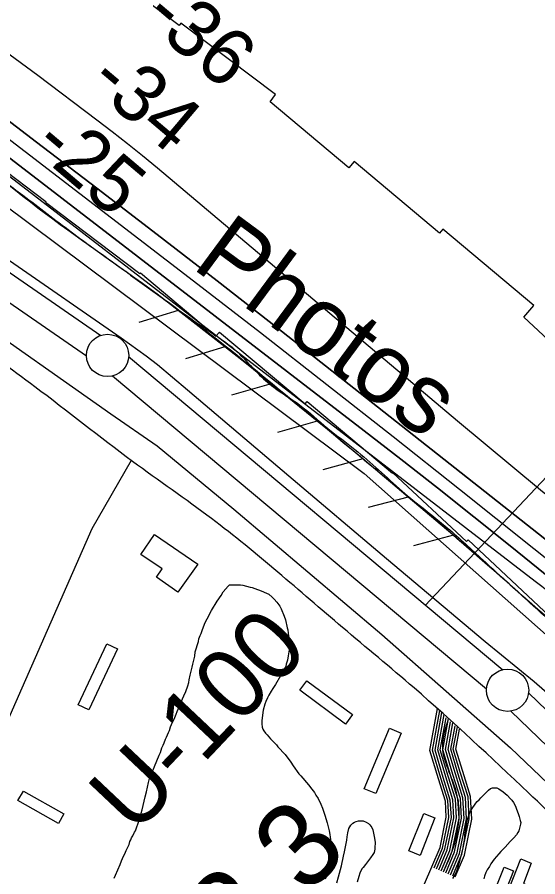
# Model space of a CAD drawing. Extents: x 3887375 to 3925618, y 296674 to 322633.
# Drawn here: x 3893221 to 3893837, y 310800 to 311816 of the extents above; entities that cross this region are included whole.
import ezdxf

# ---------------------------------------------------------------- set-up
doc = ezdxf.new("R2010")
doc.units = 0
for name, color, linetype in [('V-BLDG-OTLN', 7, 'Continuous'), ('V-LEVE-TOET', 7, 'Continuous'), ('V-RIVR-EDGE', 7, 'Continuous'), ('V-RIVR-IDEN', 7, 'Continuous'), ('V-RIVR-RANG', 7, 'Continuous'), ('V-RIVR-RANG-IDEN', 7, 'Continuous'), ('V-ROAD-CNTR', 7, 'Continuous'), ('V-RRAP-FSHR', 7, 'Continuous'), ('V-RRAP-RVMT', 7, 'Continuous'), ('V-SITE-VEGE', 7, 'Continuous'), ('V-SURV-IDEN', 7, 'Continuous'), ('V-SURV-LINE', 7, 'Continuous'), ('V-TOPO-DPTH', 7, 'Continuous'), ('V-TOPO-MINR', 7, 'Continuous')]:
    doc.layers.add(name, color=color, linetype=linetype)

msp = doc.modelspace()

# ---------------------------------------------------------------- linework, layer by layer
at = {"layer": 'V-BLDG-OTLN'}
for points in [[(3893434.7, 311169.9), (3893411.4, 311136.8), (3893385.8, 311154.3), (3893392.6, 311164.2), (3893367.5, 311181.3), (3893383.7, 311204.9)], [(3893293.5, 311003.3), (3893327.2, 311075.6), (3893339.7, 311069.8), (3893306, 310997.5)], [(3893563.7, 311032), (3893617.7, 310992), (3893609.4, 310980.8), (3893555.4, 311020.9)], [(3893631.5, 310904.3), (3893661.4, 310975.8), (3893675.2, 310970.1), (3893645.3, 310898.5)], [(3893228.6, 310901.5), (3893276.6, 310874.7), (3893270.3, 310863.3), (3893222.1, 310890.2)], [(3893684.4, 310830.7), (3893701.8, 310875), (3893715.1, 310869.8), (3893697.7, 310825.5)], [(3893802.8, 310786.4), (3893816.5, 310821.3), (3893829, 310816.4), (3893819.6, 310792.4), (3893836, 310786), (3893822.3, 310751.1), (3893783.8, 310766.2), (3893784.9, 310769.2), (3893780.8, 310770.8), (3893796.8, 310811.7), (3893807.9, 310807.3), (3893800.1, 310787.3)]]:
    msp.add_lwpolyline(points, close=True, dxfattribs=at)
at = {"layer": 'V-LEVE-TOET'}
for points in [[(3891470.8, 312662.9), (3891560.5, 312611), (3891672.7, 312538.9), (3891789.1, 312457.1), (3891908.4, 312364.3), (3891989.9, 312296.2), (3892058, 312244), (3892194.9, 312144.7), (3892319.5, 312061.8), (3892457.4, 311963.5), (3892587.1, 311868.4), (3892728.2, 311772.2), (3892868.4, 311677.2), (3892941.8, 311626.8), (3893041.8, 311554.8), (3893157.2, 311470.6), (3893331.9, 311347.7), (3893386.7, 311309.8), (3893477.3, 311234.7), (3893652.2, 311086.7), (3893804.3, 310952.6), (3893919.1, 310842.9), (3893996.6, 310762)], [(3894071.7, 310798.1), (3893995, 310874), (3893912.3, 310959), (3893872.1, 310996.1), (3893832.5, 311030.6), (3893774.5, 311077.9), (3893657.9, 311176), (3893542.3, 311273.8), (3893422.7, 311375.7), (3893387.3, 311405.3), (3893373.9, 311415.9), (3893344.1, 311437), (3893212.3, 311528.4), (3893105.6, 311601.1), (3893018.9, 311660.4), (3892922.8, 311726.2), (3892811.5, 311805.6), (3892712.4, 311874.2), (3892583.8, 311964.6), (3892514, 312012.1), (3892413, 312080.3), (3892325.5, 312142.1), (3892225.6, 312211.9), (3892134.6, 312277.7)]]:
    msp.add_lwpolyline(points, dxfattribs=at)
at = {"layer": 'V-RIVR-EDGE'}
msp.add_spline([(3891468, 312834), (3891487, 312822.1), (3891534, 312792.8), (3891594.1, 312753.8), (3891650.4, 312718.7), (3891687.2, 312694.8), (3891715.8, 312678.7), (3891776, 312641.2), (3891829.3, 312607), (3891872.4, 312576.3), (3891897.6, 312554.9), (3891920.4, 312540.3), (3891948.5, 312515.9), (3892002.8, 312474.5), (3892042.1, 312440.4), (3892073.6, 312415.6), (3892102.2, 312395.6), (3892133.2, 312371.2), (3892200.1, 312321.5), (3892242.8, 312292.8), (3892291.7, 312258.2), (3892341.7, 312219.2), (3892369.3, 312198.3), (3892390.1, 312181.2), (3892413.9, 312163.2), (3892453.6, 312136.4), (3892487.1, 312113.5), (3892522, 312087.6), (3892555, 312065.2), (3892591.3, 312042.3), (3892628.2, 312016), (3892662.1, 311994.1), (3892686.8, 311979.9), (3892764.9, 311931.2), (3892805.1, 311902.9), (3892836.2, 311880.5), (3892877.9, 311852.7), (3892924.4, 311821.5), (3892965.1, 311793.2), (3893024.8, 311754.2), (3893079.1, 311715.7), (3893108.1, 311694.3), (3893146.4, 311668.9), (3893184.7, 311638.7), (3893227.9, 311606.1), (3893285.1, 311562.7), (3893338.9, 311523.7), (3893381.5, 311493), (3893441.7, 311449.7), (3893482.4, 311420), (3893505.6, 311395.6), (3893524.5, 311379.1), (3893555.1, 311358.1), (3893588.5, 311330.3), (3893620.5, 311305.5), (3893676.2, 311256.3), (3893730, 311212.5), (3893771.7, 311175), (3893804.2, 311145.3), (3893965, 311005.5), (3893991.7, 310979.2), (3894015.4, 310950.5), (3894041.1, 310924.2), (3894068.7, 310897.9)], degree=3, dxfattribs=at)
at = {"layer": 'V-RIVR-RANG'}
msp.add_line((3893703.6, 311120.8), (3894087.3, 311528.7), dxfattribs=at)
at = {"layer": 'V-ROAD-CNTR'}
for points in [[(3893356, 311292.5), (3893309.4, 311211.4), (3893009.9, 310529.6), (3892945.4, 310380.2), (3892922, 310331.5)], [(3893711.4, 310811.9), (3893721.1, 310834.9), (3893728.5, 310870.6), (3893727.4, 310889.7), (3893719.2, 310915.8), (3893709.1, 310949.6), (3893718.2, 310999.1)], [(3893714.1, 310810.8), (3893724, 310834), (3893731.5, 310870.4), (3893730.4, 310890.2), (3893722, 310916.7), (3893712.2, 310949.7), (3893720.8, 310996.8)], [(3893716.9, 310809.6), (3893726.9, 310833.1), (3893734.5, 310870.2), (3893733.3, 310890.7), (3893724.9, 310917.6), (3893715.3, 310949.9), (3893723.4, 310994.5)], [(3893719.6, 310808.4), (3893729.7, 310832.2), (3893737.6, 310870), (3893736.3, 310891.3), (3893727.8, 310918.5), (3893718.4, 310950.1), (3893726.1, 310992.1)], [(3893722.4, 310807.2), (3893732.6, 310831.3), (3893740.6, 310869.7), (3893739.3, 310891.8), (3893730.7, 310919.3), (3893721.4, 310950.2), (3893728.3, 310988)], [(3893725.2, 310806.1), (3893735.5, 310830.4), (3893743.6, 310869.5), (3893742.3, 310892.4), (3893733.5, 310920.2), (3893724.5, 310950.4), (3893731.3, 310987.4)], [(3893727.9, 310804.9), (3893738.4, 310829.5), (3893746.6, 310869.3), (3893745.2, 310892.9), (3893736.4, 310921.1), (3893727.6, 310950.6), (3893733.6, 310983.3)], [(3893730.7, 310803.7), (3893741.3, 310828.6), (3893749.6, 310869.1), (3893748.2, 310893.5), (3893739.3, 310922), (3893730.7, 310950.7), (3893736.4, 310982.1)], [(3893733.4, 310802.5), (3893744.1, 310827.7), (3893752.6, 310868.8), (3893751.2, 310894), (3893742.1, 310922.8), (3893733.8, 310950.9), (3893738.9, 310978.7)], [(3893736.2, 310801.4), (3893747, 310826.8), (3893755.7, 310868.6), (3893754.2, 310894.6), (3893745, 310923.7), (3893736.8, 310951.1), (3893741.7, 310977.6)], [(3893739, 310800.2), (3893749.9, 310825.9), (3893758.7, 310868.4), (3893757.1, 310895.1), (3893747.9, 310924.6), (3893739.9, 310951.2), (3893744.2, 310974.7)], [(3893392.7, 310052.4), (3893480.7, 310276.5), (3893711.4, 310812)]]:
    msp.add_lwpolyline(points, dxfattribs=at)
for points in [[(3894576, 310208.7), (3894524.6, 310266.1), (3894475.4, 310313.3), (3894398.6, 310375.7), (3894197, 310537.3), (3894124.2, 310601.6), (3894066.7, 310655), (3893990.4, 310736.8), (3893825.7, 310899.4), (3893690.4, 311023.5), (3893605.9, 311094.9), (3893451.1, 311223.6), (3893357.6, 311291.3), (3893242.2, 311379.6), (3893068.8, 311500.7)], [(3893725.2, 310806.1), (3893735.5, 310830.4), (3893743.6, 310869.5), (3893742.3, 310892.4), (3893733.5, 310920.2), (3893724.5, 310950.4), (3893731.3, 310987.4)]]:
    msp.add_spline(points, degree=3, dxfattribs=at)
at = {"layer": 'V-RRAP-FSHR'}
for p, q in [((3893411.8, 311469.8), (3893365.1, 311455.6)), ((3893466.9, 311426.6), (3893420.1, 311412.4)), ((3893521.6, 311382.9), (3893474.6, 311369.5)), ((3893575.9, 311338.8), (3893529, 311325.4)), ((3893629.8, 311294.2), (3893582.7, 311281.3)), ((3893683.5, 311249.2), (3893636.2, 311236.8)), ((3893736.9, 311203.9), (3893689.6, 311191.5))]:
    msp.add_line(p, q, dxfattribs=at)
for points in [[(3891468.4, 312810.1), (3891592.1, 312735.5), (3892299.9, 312230.2), (3893039.2, 311719.3), (3893631.6, 311277.1), (3894117.7, 310846), (3894636.9, 310371.6), (3895242, 309786.8), (3895348.8, 309658.3), (3895604.3, 309398.3), (3896430.2, 308555.1), (3897023.9, 307973.7), (3897641.6, 307335.1), (3898033.6, 306930.9), (3898562.2, 306317.9), (3899280.4, 305434.2), (3899629.7, 304981.5), (3900046.2, 304414.8), (3900422.7, 303959.4), (3901188.8, 303011.8), (3901775.8, 302279.8)], [(3893411.8, 311469.8), (3893395.6, 311482.5), (3893355.4, 311511.2)], [(3893466.9, 311426.6), (3893411.8, 311469.8)], [(3893521.6, 311382.9), (3893492.5, 311406.5), (3893466.9, 311426.6)], [(3893575.9, 311338.8), (3893521.6, 311382.9)], [(3893629.8, 311294.2), (3893588.1, 311328.9), (3893575.9, 311338.8)], [(3893683.5, 311249.2), (3893662.5, 311266.9), (3893629.8, 311294.2)], [(3893736.8, 311203.9), (3893736.4, 311204.3), (3893683.5, 311249.2)], [(3893779.1, 311167.3), (3893777.3, 311168.8), (3893736.8, 311203.9)]]:
    msp.add_lwpolyline(points, dxfattribs=at)
msp.add_spline([(3894693.6, 310343.5), (3894636.2, 310402), (3894583.9, 310450.3), (3894539.3, 310488.1), (3894475.2, 310544.7), (3894335.3, 310653.9), (3894244, 310732.3), (3894177.9, 310791.3), (3894063.4, 310901.7), (3893962.9, 310997.6), (3893817.8, 311132.8), (3893736.4, 311204.3), (3893588.1, 311328.9), (3893395.6, 311482.5), (3893254.9, 311584), (3893114.8, 311697.6)], degree=3, dxfattribs=at)
at = {"layer": 'V-RRAP-RVMT'}
for p, q in [((3893412.8, 311806.7), (3893307.4, 311886.3)), ((3893414.9, 311809.5), (3893412.8, 311806.7)), ((3893526.6, 311725.1), (3893414.9, 311809.5)), ((3893520.2, 311716.6), (3893526.6, 311725.1)), ((3893613.2, 311638.5), (3893520.2, 311716.6)), ((3893156.4, 311673.3), (3893255.3, 311598.5)), ((3893619.5, 311645.9), (3893613.2, 311638.5)), ((3893720.6, 311561), (3893619.5, 311645.9)), ((3893255.3, 311598.5), (3893254.7, 311597.8)), ((3893254.7, 311597.8), (3893366.4, 311513.4)), ((3893724.5, 311565.7), (3893720.6, 311561)), ((3893831.8, 311475.7), (3893724.5, 311565.7)), ((3893366.4, 311513.4), (3893367, 311514.2)), ((3893367, 311514.2), (3893456.3, 311439.2)), ((3893820.1, 311461.7), (3893831.8, 311475.7)), ((3893910.5, 311377.1), (3893820.1, 311461.7)), ((3893456.3, 311439.2), (3893460.6, 311444.2)), ((3893460.6, 311444.2), (3893561.7, 311359.3)), ((3893561.7, 311359.3), (3893564.1, 311362.2)), ((3893564.1, 311362.2), (3893665.1, 311277.4)), ((3893665.1, 311277.4), (3893665.5, 311277.8)), ((3893665.5, 311277.8), (3893752.3, 311196.5)), ((3893752.3, 311196.5), (3893754.3, 311198.7)), ((3893754.3, 311198.7), (3893850.6, 311108.5))]:
    msp.add_line(p, q, dxfattribs=at)
at = {"layer": 'V-SITE-VEGE'}
for points in [[(3893390.6, 310947.1), (3893392.4, 310952.6), (3893393.7, 310955.8), (3893395, 310958.5), (3893396.8, 310963), (3893397.9, 310965.1), (3893400, 310970.7), (3893401.3, 310973), (3893402.6, 310977.5), (3893404.9, 310982.8), (3893406.7, 310986.6), (3893409.1, 310992.4), (3893410.6, 310995.6), (3893416.9, 311010.4), (3893418.2, 311014.1), (3893420.5, 311019.2), (3893422.9, 311025.8), (3893424.1, 311030), (3893424.6, 311032.9), (3893425.9, 311038.7), (3893428.3, 311048), (3893429, 311051.7), (3893431.3, 311061), (3893431.8, 311066), (3893433.1, 311070.8), (3893433.9, 311073.7), (3893435.5, 311078.4), (3893436.2, 311081.4), (3893437.5, 311085.3), (3893438.6, 311087.7), (3893440.4, 311092.7), (3893442.5, 311097.8), (3893443.2, 311099.9), (3893445.8, 311105.2), (3893447.7, 311108.7), (3893449, 311111.3), (3893451.1, 311115), (3893457.6, 311126.2), (3893462.3, 311132.8), (3893464.9, 311137), (3893470.7, 311143.9), (3893472.3, 311145.3), (3893485.2, 311145.4), (3893488.1, 311145.1), (3893496.6, 311142.8), (3893499, 311142.3), (3893502.2, 311141.2), (3893509.9, 311138.4), (3893516.2, 311135.5), (3893518.9, 311134.2), (3893522.8, 311130.8), (3893525, 311128.4), (3893528.4, 311125), (3893531.6, 311120), (3893533.5, 311116.9), (3893537, 311108.2), (3893538.4, 311104), (3893540.3, 311094.7), (3893541.1, 311092.1), (3893541.6, 311088.1), (3893542.2, 311085.2), (3893542.7, 311081), (3893542.7, 311078.6), (3893543, 311075.4), (3893542.8, 311071.2), (3893542.8, 311068.6), (3893541.8, 311061.4), (3893540.8, 311056.1), (3893539.2, 311051.6), (3893538.7, 311049), (3893537.1, 311046.3), (3893534.3, 311041), (3893532.7, 311037.9), (3893526.7, 311027.5), (3893523.6, 311022.7), (3893521.5, 311019.8), (3893518.6, 311014.8), (3893517, 311011.6), (3893515.2, 311007.3), (3893514.2, 311004.4), (3893512.1, 310997), (3893510.3, 310984.9), (3893510.3, 310981.2), (3893510.9, 310977.2), (3893511.7, 310974.6), (3893513, 310972.7), (3893514.9, 310969.8), (3893516.8, 310968), (3893520.8, 310963.3), (3893524.5, 310959.3), (3893527.7, 310956.2), (3893529.6, 310953.8), (3893538.1, 310944.9), (3893544.7, 310935.7), (3893547.4, 310931.5), (3893554.1, 310922), (3893556.5, 310919.4), (3893565.5, 310908.8), (3893569.5, 310903.6)], [(3893336.1, 310798.5), (3893337.4, 310801.9), (3893343.1, 310814.6), (3893344.7, 310819.1), (3893347, 310824.4), (3893348.6, 310827.4), (3893350.1, 310831.3), (3893353.5, 310838.5), (3893354.5, 310841.9), (3893355.6, 310843.8), (3893356.6, 310846.2), (3893358.2, 310848.6), (3893359.8, 310852.8), (3893361.3, 310854.7), (3893362.4, 310858.1), (3893364.5, 310863.4), (3893369.1, 310879.5), (3893372.7, 310894.9), (3893374.3, 310900.5), (3893375.3, 310906), (3893376.6, 310911.6), (3893377.8, 310916.3), (3893379.4, 310920.8), (3893380.4, 310923.5), (3893382.5, 310927.5), (3893383.8, 310930.6), (3893389, 310943.9), (3893390.6, 310947.1)], [(3893569.5, 310903.6), (3893572.7, 310899.9), (3893574.3, 310896.7), (3893577, 310892.8), (3893580.2, 310886.2), (3893582.4, 310881.2), (3893585, 310873), (3893587.8, 310864.1), (3893589.4, 310857.5), (3893590.2, 310854.6), (3893591, 310850.1), (3893591.3, 310846.9), (3893593, 310836.1), (3893593, 310829.5), (3893592, 310820), (3893591.5, 310817), (3893591.2, 310814.9), (3893589.7, 310807.8), (3893588.7, 310805.4), (3893587.4, 310801.7), (3893585.3, 310797.2)], [(3893750.6, 310848), (3893750.6, 310850.3), (3893751.1, 310854.3), (3893751.6, 310857.5), (3893752.4, 310860.4), (3893752.9, 310864.4), (3893753.7, 310867.8), (3893754.5, 310870.4), (3893757.3, 310878.1), (3893761.8, 310885), (3893763.6, 310887.4), (3893765.2, 310889), (3893767.5, 310891.1), (3893769.4, 310893.5), (3893778.3, 310902.6), (3893780.7, 310904.4), (3893783.3, 310905.2), (3893785.4, 310905.5), (3893788.3, 310905.3), (3893790.7, 310904.2), (3893795.8, 310900.6), (3893800.3, 310896.6), (3893804.5, 310892.4), (3893805.9, 310890.9), (3893808, 310888), (3893810.4, 310883.8), (3893811.7, 310880.3), (3893813.6, 310875.1)], [(3893813.6, 310875.1), (3893814.7, 310871.6), (3893815.8, 310866.9), (3893816.6, 310864.5), (3893816.4, 310862.4), (3893814.3, 310854.7), (3893813.2, 310852.6), (3893811.7, 310849.9), (3893808.5, 310846.2), (3893804.1, 310842), (3893798, 310835.3), (3893792.8, 310830), (3893790.7, 310827.3), (3893787.8, 310824.1), (3893785.2, 310821), (3893781, 310815.4), (3893779.4, 310812.5), (3893776.8, 310808.5), (3893775.2, 310805.3), (3893773.7, 310800.8), (3893772.9, 310797.6)], [(3893599, 310793), (3893601.1, 310800.2), (3893604.5, 310813.2), (3893607, 310824.5), (3893608.3, 310829.6), (3893610.9, 310843.3), (3893611.4, 310847.6), (3893612.1, 310852.1), (3893613.4, 310857.4), (3893615.8, 310861.3), (3893617.9, 310863.7), (3893620, 310864.8), (3893622.1, 310865.6), (3893624.7, 310866.2), (3893627.9, 310866.4), (3893630.3, 310866.2), (3893634, 310864.9), (3893636.4, 310863.3), (3893638.2, 310861.7), (3893640.4, 310858.6), (3893641.5, 310855.7)], [(3893641.5, 310855.7), (3893643.4, 310847.8), (3893644.2, 310843.3), (3893644.5, 310840.9), (3893644.5, 310838.8), (3893644.2, 310836.4), (3893644.2, 310833), (3893643.2, 310828.8)], [(3893736.4, 310798.2), (3893737.5, 310800.3), (3893739.3, 310803.2), (3893740.1, 310805.1), (3893741.6, 310809), (3893742.4, 310812.2), (3893745, 310820.4), (3893748.4, 310834.5), (3893748.9, 310837.9), (3893750.1, 310843.5), (3893750.6, 310848)], [(3893643.2, 310828.8), (3893641.6, 310826.6), (3893639, 310822.4), (3893636.4, 310819.5), (3893633, 310814.7), (3893630.1, 310811.2), (3893628.8, 310809.4), (3893626.5, 310804.3), (3893625.2, 310800.6), (3893623.1, 310794)]]:
    msp.add_lwpolyline(points, dxfattribs=at)
at = {"layer": 'V-SURV-LINE'}
for points in [[(3892243.5, 312184.7), (3893320.2, 311440.3)], [(3893303.1, 311415.6), (3892226.5, 312160)], [(3893353, 311415.2), (3893795.3, 311045)], [(3893776, 311022), (3893333.8, 311392.2)], [(3893825.7, 311017.6), (3894173.4, 310682.4)], [(3894152.6, 310660.8), (3893804.9, 310996)]]:
    msp.add_lwpolyline(points, dxfattribs=at)
for centre in [(3893328.1, 311416.6), (3893800.9, 311020.7)]:
    msp.add_circle(centre, 25, dxfattribs=at)
at = {"layer": 'V-TOPO-DPTH'}
for points in [[(3894350.2, 310724.9), (3893901.8, 311111.7), (3893895.6, 311117), (3893889.3, 311122.2), (3893883, 311127.5), (3893876.7, 311132.6), (3893804, 311191.4), (3893761.2, 311225.8), (3893718.2, 311260), (3893674.9, 311293.8), (3893631.5, 311327.5), (3893006.9, 311808)], [(3893191.8, 311787.3), (3893245.6, 311748), (3893315.5, 311695.3), (3893333.7, 311681.4), (3893351.7, 311667.3), (3893369.5, 311652.9), (3893387.1, 311638.2), (3893741.6, 311339.2), (3893774.3, 311311.9), (3893807, 311284.7), (3893839.9, 311257.7), (3893872.9, 311230.8), (3893911.5, 311199.7), (3893925.3, 311188.5), (3893939.1, 311177.2), (3893952.8, 311165.9), (3893966.5, 311154.5), (3893980.1, 311143), (3893993.6, 311131.4), (3894007.1, 311119.7), (3894020.4, 311107.9), (3894601.3, 310591.1)], [(3893191.8, 311787.3), (3893245.6, 311748), (3893315.5, 311695.3), (3893333.7, 311681.4), (3893351.7, 311667.3), (3893369.5, 311652.9), (3893387.1, 311638.2), (3893741.6, 311339.2), (3893774.3, 311311.9), (3893807, 311284.7), (3893839.9, 311257.7), (3893872.9, 311230.8), (3893911.5, 311199.7), (3893925.3, 311188.5), (3893939.1, 311177.2), (3893952.8, 311165.9), (3893966.5, 311154.5), (3893980.1, 311143), (3893993.6, 311131.4), (3894007.1, 311119.7), (3894020.4, 311107.9), (3894601.3, 310591.1)], [(3893172.9, 311723.1), (3893244.3, 311668.8), (3893315.6, 311614.4), (3893386.7, 311559.7), (3893457.7, 311504.8), (3893528.4, 311449.6), (3893598.9, 311394.1), (3893872.8, 311177.8), (3893892.2, 311162.3), (3893911.5, 311146.7), (3893930.7, 311130.9), (3893949.7, 311115), (3894061.1, 311020.8), (3894135.5, 310957.3), (3894209.5, 310893.4), (3894282.8, 310828.7)], [(3894282.8, 310828.7), (3894209.5, 310893.4), (3894135.5, 310957.3), (3894061.1, 311020.8), (3893949.7, 311115), (3893930.7, 311130.9), (3893911.5, 311146.7), (3893892.2, 311162.3), (3893872.8, 311177.8), (3893598.9, 311394.1), (3893528.4, 311449.6), (3893457.7, 311504.8), (3893386.7, 311559.7), (3893315.6, 311614.4), (3893244.3, 311668.8), (3893172.9, 311723.1)]]:
    msp.add_lwpolyline(points, dxfattribs=at)
at = {"layer": 'V-TOPO-MINR'}
for points in [[(3892819.4, 311931.2), (3893833.6, 311149.7), (3893841.4, 311143.6), (3893849.3, 311137.4), (3893857.1, 311131.2), (3893864.8, 311124.9), (3893878.2, 311114), (3893880.3, 311112.2), (3893881.3, 311111.3), (3893882.3, 311110.4), (3894513.6, 310559.9)], [(3893006.9, 311808), (3893631.5, 311327.5), (3893674.9, 311293.8), (3893718.2, 311260), (3893761.2, 311225.8), (3893804, 311191.4), (3893876.7, 311132.6), (3893883, 311127.5), (3893889.3, 311122.2), (3893895.6, 311117), (3893901.8, 311111.7), (3894350.2, 310724.9)], [(3893191.8, 311787.3), (3893245.6, 311748), (3893315.5, 311695.3), (3893333.7, 311681.4), (3893351.7, 311667.3), (3893369.5, 311652.9), (3893387.1, 311638.2), (3893741.6, 311339.2), (3893774.3, 311311.9), (3893807, 311284.7), (3893839.9, 311257.7), (3893872.9, 311230.8), (3893911.5, 311199.7), (3893925.3, 311188.5), (3893939.1, 311177.2), (3893952.8, 311165.9), (3893966.5, 311154.5), (3893980.1, 311143), (3893993.6, 311131.4), (3894007.1, 311119.7), (3894020.4, 311107.9), (3894601.3, 310591.1)], [(3893172.9, 311723.1), (3893244.3, 311668.8), (3893315.6, 311614.4), (3893386.7, 311559.7), (3893457.7, 311504.8), (3893528.4, 311449.6), (3893598.9, 311394.1), (3893872.8, 311177.8), (3893892.2, 311162.3), (3893911.5, 311146.7), (3893930.7, 311130.9), (3893949.7, 311115), (3894061.1, 311020.8), (3894135.5, 310957.3), (3894209.5, 310893.4), (3894282.8, 310828.7)], [(3893197.9, 311682.6), (3893429.8, 311504.7), (3893508.8, 311443.7), (3893587.5, 311382.4), (3893665.9, 311320.6), (3893744, 311258.6), (3893874.9, 311154), (3893887.4, 311143.9), (3893899.8, 311133.8), (3893912.1, 311123.5), (3893924.3, 311113.2), (3894184.7, 310890.9), (3894250.7, 310834.1)]]:
    msp.add_lwpolyline(points, dxfattribs=at)

# ---------------------------------------------------------------- texts
at = {"layer": 'V-RIVR-IDEN'}
msp.add_text('Photos', height=83, rotation=323.568, dxfattribs=at).set_placement((3893426.2, 311521))
at = {"layer": 'V-RIVR-RANG'}
for s, p in [('-36', (3893367.7, 311812.7)), ('-34', (3893303.1, 311736.3)), ('-25', (3893237.3, 311660.9))]:
    msp.add_text(s, height=67, rotation=319.7813, dxfattribs=at).set_placement(p)
at = {"layer": 'V-RIVR-RANG-IDEN'}
msp.add_text('U-100', height=83, rotation=46.6033, dxfattribs=at).set_placement((3893360.3, 310847.8))
at = {"layer": 'V-SURV-IDEN'}
msp.add_text('1463+32.3', height=100, rotation=45.0786, dxfattribs=at).set_placement((3893166.1, 310379))

doc.saveas('drawing.dxf')
